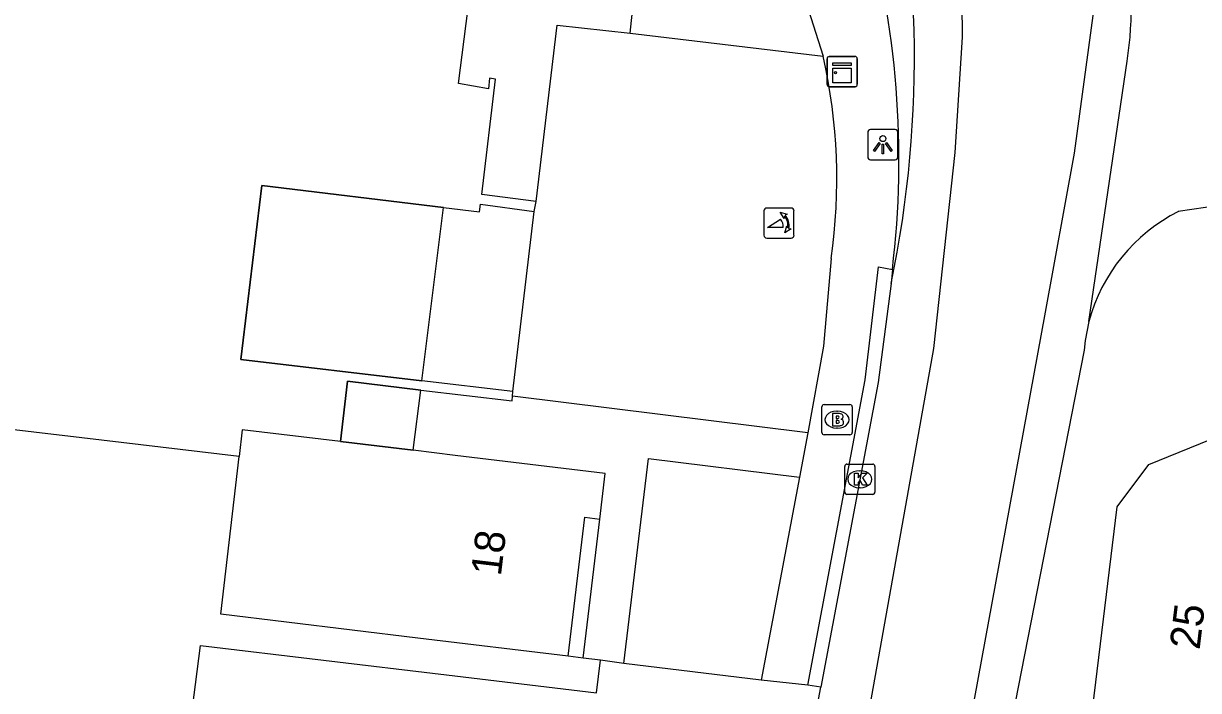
# Model space of a CAD drawing. Extents: x 160356 to 161355, y 381727 to 382845.
# Drawn here: x 160881.28 to 160920.14, y 382607.28 to 382629.34 of the extents above; entities that cross this region are included whole.
import ezdxf

# ---------------------------------------------------------------- set-up
doc = ezdxf.new("R2010")
doc.units = 0
for name, color, linetype in [('IMGEO_Brandkraan', 7, 'Continuous'), ('IMGEO_Kast', 7, 'Continuous'), ('IMGEO_Kolk', 7, 'Continuous'), ('IMGEO_Lichtpunt', 7, 'Continuous'), ('IMGEO_Pand', 7, 'Continuous'), ('IMGEO_Pand_nummerreeks', 7, 'Continuous'), ('IMGEO_Pand_overbouw', 7, 'Continuous'), ('IMGEO_Parkeervlak_open', 7, 'Continuous'), ('IMGEO_Poller', 7, 'Continuous'), ('IMGEO_Rijbaan_lokaal_gesloten', 7, 'Continuous'), ('IMGEO_Rijbaan_lokaal_open', 7, 'Continuous'), ('IMGEO_Voetpad_open', 7, 'Continuous')]:
    doc.layers.add(name, color=color, linetype=linetype)

msp = doc.modelspace()

# ---------------------------------------------------------------- linework, layer by layer
at = {"layer": 'IMGEO_Brandkraan'}
for p, q in [((160907.684, 382615.813), (160907.684, 382616.665)), ((160907.759, 382616.739), (160908.611, 382616.739)), ((160908.685, 382616.665), (160908.685, 382615.813)), ((160908.172, 382616.519), (160908.197, 382616.519)), ((160908.195, 382615.959), (160908.17, 382615.959)), ((160908.611, 382615.739), (160907.759, 382615.739))]:
    msp.add_line(p, q, dxfattribs=at)
for points in [[(160907.684, 382615.813), (160907.684, 382616.665)], [(160907.759, 382616.739), (160908.611, 382616.739)], [(160908.685, 382616.665), (160908.685, 382615.813)], [(160908.032, 382616.439), (160908.032, 382616.039), (160908.245, 382616.039)], [(160908.263, 382616.439), (160908.032, 382616.439)], [(160908.211, 382616.358), (160908.157, 382616.358), (160908.157, 382616.282)], [(160908.157, 382616.282), (160908.21, 382616.282)], [(160908.219, 382616.206), (160908.157, 382616.206), (160908.157, 382616.125)], [(160908.157, 382616.125), (160908.219, 382616.125)], [(160908.611, 382615.739), (160907.759, 382615.739)]]:
    msp.add_lwpolyline(points, dxfattribs=at)
for centre, radius, start, end in [((160907.761, 382616.663), 0.0765, 91.552, 178.448), ((160907.761, 382616.663), 0.0765, 91.552, 178.448), ((160908.609, 382616.663), 0.0765, 1.552, 88.448), ((160908.609, 382616.663), 0.0765, 1.552, 88.448), ((160908.212, 382616.32), 0.0379, 267.8285, 90.9355), ((160908.267, 382616.294), 0.145, 59.4692, 91.5367), ((160908.292, 382616.341), 0.0922, 285.5137, 58.1501), ((160908.297, 382616.149), 0.105, 301.3115, 78.989), ((160908.22, 382616.165), 0.0404, 269.8759, 90.5077), ((160908.251, 382616.29), 0.251, 268.6676, 293.5347), ((160907.761, 382615.815), 0.0765, 181.552, 268.448), ((160907.761, 382615.815), 0.0765, 181.552, 268.448), ((160908.609, 382615.815), 0.0765, 271.552, 358.448), ((160908.609, 382615.815), 0.0765, 271.552, 358.448)]:
    msp.add_arc(centre, radius, start, end, dxfattribs=at)
for centre, major_axis, ratio, start_param, end_param in [((160908.171, 382616.239), (-0.387, 0.002), 0.722429, 4.712389, 7.853982), ((160908.196, 382616.239), (-0.39, 0.002), 0.717154, 1.570796, 4.712389)]:
    msp.add_ellipse(centre, major_axis=major_axis, ratio=ratio, start_param=start_param, end_param=end_param, dxfattribs=at)
at = {"layer": 'IMGEO_Kast'}
for p, q in [((160907.854, 382627.325), (160907.854, 382628.166)), ((160907.854, 382628.166), (160907.854, 382627.325)), ((160907.929, 382628.25), (160908.77, 382628.25)), ((160908.77, 382628.25), (160907.929, 382628.25)), ((160908.854, 382628.175), (160908.854, 382627.334)), ((160908.854, 382627.334), (160908.854, 382628.175)), ((160908.779, 382627.25), (160907.938, 382627.25)), ((160907.938, 382627.25), (160908.779, 382627.25))]:
    msp.add_line(p, q, dxfattribs=at)
for points in [[(160908.049, 382628.04), (160908.649, 382628.04), (160908.649, 382627.955), (160908.049, 382627.955), (160908.049, 382628.04)], [(160908.049, 382627.865), (160908.649, 382627.865), (160908.649, 382627.376), (160908.049, 382627.376), (160908.049, 382627.865)]]:
    msp.add_lwpolyline(points, dxfattribs=at)
msp.add_circle((160908.133, 382627.714), 0.0377, dxfattribs=at)
for centre, start, end in [((160907.932, 382628.172), 92.4484, 184.2845), ((160907.932, 382628.172), 92.4484, 184.2845), ((160908.776, 382628.172), 2.4484, 94.2845), ((160908.776, 382628.172), 2.4484, 94.2845), ((160907.932, 382627.328), 182.4484, 274.2845), ((160907.932, 382627.328), 182.4484, 274.2845), ((160908.776, 382627.328), 272.4484, 4.2845), ((160908.776, 382627.328), 272.4484, 4.2845)]:
    msp.add_arc(centre, 0.0779, start, end, dxfattribs=at)
at = {"layer": 'IMGEO_Kolk'}
for p, q in [((160908.437, 382613.843), (160908.437, 382614.695)), ((160908.512, 382614.769), (160909.364, 382614.769)), ((160909.438, 382614.695), (160909.438, 382613.843)), ((160908.925, 382614.549), (160908.95, 382614.549)), ((160908.948, 382613.989), (160908.923, 382613.989)), ((160909.364, 382613.769), (160908.512, 382613.769))]:
    msp.add_line(p, q, dxfattribs=at)
for points in [[(160908.437, 382613.843), (160908.437, 382614.695)], [(160908.512, 382614.769), (160909.364, 382614.769)], [(160909.438, 382614.695), (160909.438, 382613.843)], [(160908.758, 382614.469), (160908.881, 382614.469), (160908.881, 382614.318), (160909.011, 382614.469), (160909.175, 382614.469), (160909.029, 382614.318), (160909.182, 382614.069), (160909.03, 382614.069), (160908.945, 382614.233), (160908.881, 382614.166), (160908.881, 382614.069), (160908.758, 382614.069), (160908.758, 382614.469)], [(160909.364, 382613.769), (160908.512, 382613.769)]]:
    msp.add_lwpolyline(points, dxfattribs=at)
for centre, start, end in [((160908.514, 382614.693), 91.552, 178.448), ((160908.514, 382614.693), 91.552, 178.448), ((160909.362, 382614.693), 1.552, 88.448), ((160909.362, 382614.693), 1.552, 88.448), ((160908.514, 382613.845), 181.552, 268.448), ((160908.514, 382613.845), 181.552, 268.448), ((160909.362, 382613.845), 271.552, 358.448), ((160909.362, 382613.845), 271.552, 358.448)]:
    msp.add_arc(centre, 0.0765, start, end, dxfattribs=at)
for centre, major_axis, ratio, start_param, end_param in [((160908.924, 382614.269), (-0.387, 0.002), 0.722429, 4.712389, 7.853982), ((160908.949, 382614.269), (-0.39, 0.002), 0.717154, 1.570796, 4.712389)]:
    msp.add_ellipse(centre, major_axis=major_axis, ratio=ratio, start_param=start_param, end_param=end_param, dxfattribs=at)
at = {"layer": 'IMGEO_Lichtpunt'}
for p, q in [((160909.201, 382625.736), (160909.201, 382624.929)), ((160909.201, 382625.736), (160909.201, 382624.929)), ((160910.103, 382625.831), (160909.295, 382625.831)), ((160910.103, 382625.831), (160909.295, 382625.831)), ((160910.197, 382624.929), (160910.197, 382625.736)), ((160910.197, 382624.929), (160910.197, 382625.736)), ((160909.295, 382624.835), (160910.103, 382624.835)), ((160909.295, 382624.835), (160910.103, 382624.835))]:
    msp.add_line(p, q, dxfattribs=at)
for points in [[(160909.575, 382625.4), (160909.614, 382625.372), (160909.426, 382625.11), (160909.388, 382625.137), (160909.575, 382625.4)], [(160909.677, 382625.352), (160909.724, 382625.352), (160909.724, 382625.03), (160909.677, 382625.03), (160909.677, 382625.352)], [(160909.787, 382625.372), (160909.825, 382625.399), (160910.012, 382625.137), (160909.973, 382625.109), (160909.787, 382625.372)]]:
    msp.add_lwpolyline(points, dxfattribs=at)
msp.add_circle((160909.7, 382625.534), 0.0994, dxfattribs=at)
for centre, start, end in [((160909.295, 382625.736), 90, 180), ((160909.295, 382625.736), 90, 180), ((160910.103, 382625.736), 0, 90), ((160910.103, 382625.736), 0, 90), ((160909.295, 382624.929), 180, 270), ((160909.295, 382624.929), 180, 270), ((160910.103, 382624.929), 270, 0), ((160910.103, 382624.929), 270, 360)]:
    msp.add_arc(centre, 0.0946, start, end, dxfattribs=at)
at = {"layer": 'IMGEO_Pand'}
for points in [[(160888.405, 382615.02), (160883.21, 382615.634), (160878.245, 382616.221), (160875.166, 382616.585), (160875.46, 382619.068), (160875.699, 382619.04), (160875.793, 382619.835), (160875.962, 382619.816), (160879.42, 382649.077), (160877.706, 382651.351)], [(160898.231, 382623.453), (160896.437, 382623.69), (160896.892, 382627.503), (160896.689, 382627.529), (160896.658, 382627.18), (160895.663, 382627.353), (160896.034, 382630.296)], [(160897.461, 382617.167), (160894.451, 382617.523), (160888.464, 382618.231), (160889.155, 382623.977), (160895.163, 382623.256), (160896.363, 382623.111), (160896.387, 382623.37), (160898.171, 382623.122)], [(160898.171, 382623.122), (160898.231, 382623.453)], [(160891.762, 382615.513), (160891.998, 382617.51), (160894.413, 382617.217), (160897.441, 382616.858), (160897.451, 382617.013)], [(160897.451, 382617.013), (160897.461, 382617.167)], [(160916.587, 382606.293), (160917.448, 382613.359), (160918.495, 382614.751), (160923.567, 382616.812)], [(160891.762, 382615.513), (160888.507, 382615.904), (160888.405, 382615.02)], [(160900.334, 382612.95), (160900.519, 382614.462), (160895.555, 382615.058), (160894.166, 382615.225), (160891.762, 382615.513)], [(160899.287, 382608.415), (160894.324, 382609.014), (160887.801, 382609.802), (160888.405, 382615.02)], [(160899.287, 382608.415), (160899.838, 382613.01), (160900.334, 382612.95)], [(160886.314, 382602.324), (160886.671, 382605.145), (160886.76, 382605.848), (160887.13, 382608.774), (160895.263, 382607.8), (160900.227, 382607.205)]]:
    msp.add_lwpolyline(points, dxfattribs=at)
at = {"layer": 'IMGEO_Pand_overbouw'}
for points in [[(160894.451, 382617.523), (160895.163, 382623.256), (160889.155, 382623.977), (160888.464, 382618.231)], [(160894.413, 382617.217), (160891.998, 382617.51), (160891.762, 382615.513), (160894.166, 382615.225)]]:
    msp.add_lwpolyline(points, close=True, dxfattribs=at)
at = {"layer": 'IMGEO_Parkeervlak_open'}
for points in [[(160901.338, 382629.022), (160907.72, 382628.254)], [(160897.461, 382617.167), (160898.171, 382623.122)]]:
    msp.add_lwpolyline(points, dxfattribs=at)
at = {"layer": 'IMGEO_Poller'}
for p, q in [((160906.666, 382623.237), (160905.858, 382623.237)), ((160906.666, 382623.237), (160905.858, 382623.237)), ((160905.764, 382623.142), (160905.764, 382622.335)), ((160905.764, 382623.142), (160905.764, 382622.335)), ((160906.76, 382622.335), (160906.76, 382623.142)), ((160906.76, 382622.335), (160906.76, 382623.142)), ((160905.858, 382622.24), (160906.666, 382622.24)), ((160905.858, 382622.24), (160906.666, 382622.24))]:
    msp.add_line(p, q, dxfattribs=at)
for points in [[(160906.399, 382622.593), (160905.886, 382622.593), (160906.316, 382622.868)], [(160906.443, 382622.966), (160906.431, 382622.893), (160906.306, 382623.098)], [(160906.306, 382623.098), (160906.537, 382623.032), (160906.466, 382623)], [(160906.459, 382622.421), (160906.525, 382622.652), (160906.555, 382622.584)], [(160906.591, 382622.557), (160906.663, 382622.546), (160906.459, 382622.421)]]:
    msp.add_lwpolyline(points, dxfattribs=at)
for centre, radius, start, end in [((160905.858, 382623.142), 0.0946, 90, 180), ((160905.858, 382623.142), 0.0946, 90, 180), ((160906.666, 382623.142), 0.0946, 0, 90), ((160906.666, 382623.142), 0.0946, 0, 90), ((160906.071, 382622.643), 0.332, 351.3247, 42.4854), ((160906.085, 382622.653), 0.476, 351.7527, 41.1691), ((160906.085, 382622.653), 0.516, 349.3569, 42.2912), ((160905.858, 382622.335), 0.0946, 180, 270), ((160905.858, 382622.335), 0.0946, 180, 270), ((160906.666, 382622.335), 0.0946, 270, 0), ((160906.666, 382622.335), 0.0946, 270, 0)]:
    msp.add_arc(centre, radius, start, end, dxfattribs=at)
at = {"layer": 'IMGEO_Rijbaan_lokaal_gesloten'}
for points in [[(160890.566, 382710.367), (160893.108, 382702.497), (160901.141, 382678.071), (160911.338, 382647.054), (160916.223, 382631.907), (160916.682, 382629.841), (160916.026, 382625.054), (160915.043, 382619.677), (160910.879, 382596.956), (160909.543, 382590.278)], [(160887.653, 382456.83), (160887.765, 382457.813), (160889.463, 382469.386), (160893.567, 382497.156), (160896.671, 382520.511), (160898.338, 382534.469), (160903.005, 382571.636), (160911.38, 382618.594), (160912.088, 382625.073), (160912.338, 382628.886), (160912.296, 382632.302), (160911.921, 382634.761), (160911.13, 382637.802), (160909.671, 382642.344), (160905.484, 382655.177), (160894.255, 382689.802), (160887.849, 382709.451)], [(160916.508, 382619.483), (160917.775, 382628.091)], [(160909.975, 382620.745), (160909.539, 382617.47), (160907.646, 382607.388)], [(160916.508, 382619.483), (160916.396, 382618.852), (160916.358, 382618.538), (160913.863, 382605.818), (160909.071, 382579.832)], [(160906.578, 382601.771), (160907.327, 382605.709), (160907.646, 382607.388)]]:
    msp.add_lwpolyline(points, dxfattribs=at)
for centre, radius, start, end in [((160874.13, 382628.206), 36.613, 348.2419, 14.6), ((160906.573, 382629.888), 11.345, 350.8871, 12.5762)]:
    msp.add_arc(centre, radius, start, end, dxfattribs=at)
at = {"layer": 'IMGEO_Rijbaan_lokaal_open'}
msp.add_lwpolyline([(160920.818, 382623.319), (160919.472, 382623.122)], dxfattribs=at)
msp.add_arc((160922.085, 382617.967), 5.779, 116.8789, 164.7948, dxfattribs=at)
at = {"layer": 'IMGEO_Voetpad_open'}
for points in [[(160901.338, 382629.022), (160901.6, 382631.42), (160899.208, 382631.705), (160901.28, 382648.487)], [(160901.28, 382648.487), (160907.72, 382628.254)], [(160898.231, 382623.453), (160898.931, 382629.289), (160901.338, 382629.022)], [(160907.213, 382607.455), (160909.109, 382617.554), (160909.551, 382621.288), (160910.013, 382621.205)], [(160907.986, 382621.571), (160907.738, 382618.668), (160907.216, 382615.803)], [(160910.013, 382621.205), (160909.975, 382620.745)], [(160907.216, 382615.803), (160897.451, 382617.013)], [(160907.216, 382615.803), (160906.939, 382614.336)], [(160901.131, 382608.179), (160901.95, 382614.954), (160906.939, 382614.336)], [(160906.939, 382614.336), (160905.672, 382607.626)], [(160899.782, 382608.357), (160900.334, 382612.95)], [(160899.782, 382608.357), (160899.287, 382608.415)], [(160900.366, 382608.281), (160899.782, 382608.357)], [(160900.227, 382607.205), (160900.366, 382608.281)], [(160901.131, 382608.179), (160900.366, 382608.281)], [(160905.672, 382607.626), (160901.131, 382608.179)], [(160907.213, 382607.455), (160905.672, 382607.626)], [(160907.646, 382607.388), (160907.213, 382607.455)]]:
    msp.add_lwpolyline(points, dxfattribs=at)
for centre, radius, start, end in [((160880.138, 382624.826), 30.094, 353.0898, 15.9988), ((160890.058, 382624.204), 18.121, 351.6445, 12.9141)]:
    msp.add_arc(centre, radius, start, end, dxfattribs=at)

# ---------------------------------------------------------------- texts
at = {"layer": 'IMGEO_Pand_nummerreeks'}
for s, rotation, p in [('18', 83.1648, (160897.064, 382611.041)), ('25', 83.0527, (160920.173, 382608.608))]:
    msp.add_text(s, height=1, rotation=rotation, dxfattribs=at).set_placement(p)

doc.saveas('drawing.dxf')
